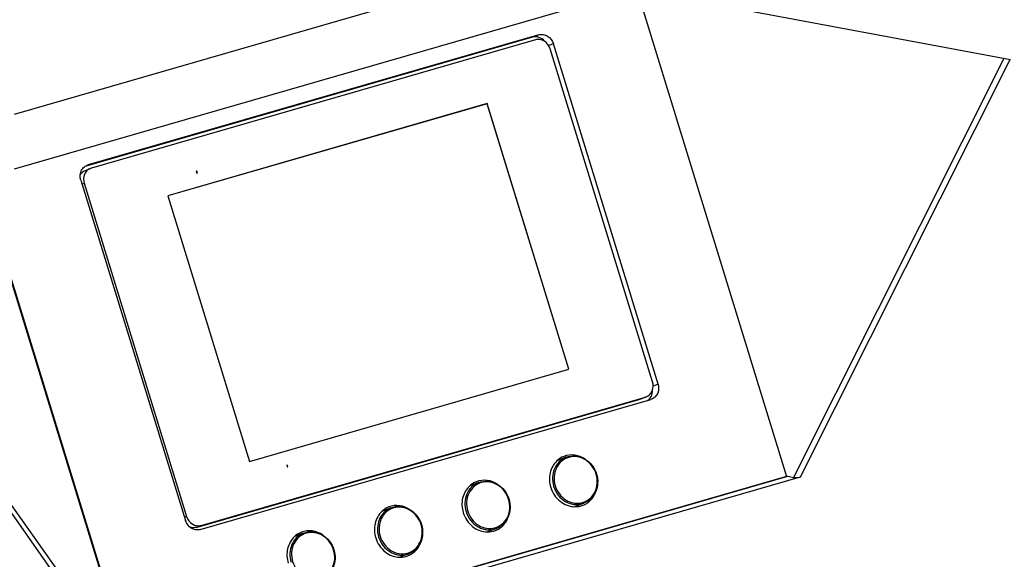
# Model space of a CAD drawing. Header units: millimetres. Extents: x 0 to 420, y 0 to 297.
# Tile 341 of 514: x 356 to 372, y 139 to 147. Entities that reach past the tile are written whole.
import ezdxf

# ---------------------------------------------------------------- set-up
doc = ezdxf.new("R2010")
doc.units = ezdxf.units.MM
doc.header["$LTSCALE"] = 23.1
doc.layers.get('0').update_dxf_attribs({"linetype": 'CONTINUOUS'})
doc.layers.add('02___PRT_ALL_AXES', color=7, linetype='CONTINUOUS')
doc.layers.add('06___PRT_ALL_SURFS', color=7, linetype='CONTINUOUS')

msp = doc.modelspace()

# ---------------------------------------------------------------- linework, layer by layer
at = {"color": 7, "linetype": 'Continuous'}
for p, q in [((365.6597, 148.6958), (355.9455, 145.8916)), ((365.6597, 147.8298), (355.9455, 145.0255)), ((365.8078, 147.8499), (368.1737, 140.1607)), ((371.7192, 146.7553), (365.9148, 147.8404)), ((364.1529, 147.1133), (357.0636, 145.0668)), ((364.25, 147.1514), (357.1139, 145.0914)), ((364.1995, 147.0727), (357.1674, 145.0427)), ((364.25, 147.1514), (364.1529, 147.1133)), ((364.482, 147.0104), (364.4089, 146.9817)), ((366.0538, 141.6593), (364.4315, 146.9317)), ((366.1395, 141.6233), (364.482, 147.0104)), ((371.6169, 146.7744), (368.2867, 140.1475)), ((371.7093, 146.7571), (368.3905, 140.1527)), ((363.4356, 146.0618), (358.378, 144.6018)), ((363.4315, 146.0602), (358.3781, 144.6014)), ((363.4356, 146.0618), (363.4315, 146.0602)), ((364.7247, 141.8576), (363.4315, 146.0602)), ((364.7287, 141.8592), (363.4356, 146.0618)), ((357.0722, 145.0061), (357.1531, 145.0379)), ((357.0997, 145.0866), (357.1139, 145.0914)), ((357.1674, 145.0427), (357.1533, 145.038)), ((358.8372, 144.9944), (358.8285, 144.9919)), ((358.8285, 144.9919), (358.8373, 144.9632)), ((358.8459, 144.9657), (358.8372, 144.9944)), ((356.9995, 144.8504), (358.6571, 139.4633)), ((358.8373, 144.9632), (358.8459, 144.9657)), ((357.0186, 144.7882), (357.0529, 144.8017)), ((357.0529, 144.8017), (358.6752, 139.5293)), ((358.378, 144.6018), (359.6711, 140.3992)), ((355.5824, 144.2716), (357.767, 137.172)), ((355.5882, 144.2887), (357.7814, 137.1607)), ((357.7457, 137.1045), (354.4811, 141.7161)), ((359.6711, 140.3992), (364.7287, 141.8592)), ((357.6847, 137.0622), (354.4056, 141.6943)), ((366.1395, 141.6233), (366.0631, 141.5933)), ((358.9072, 139.3883), (365.9393, 141.4183)), ((365.9393, 141.4183), (365.8584, 141.3865)), ((365.8727, 141.3914), (365.9536, 141.4231)), ((365.9393, 141.4183), (365.9534, 141.423)), ((358.8263, 139.3565), (365.8584, 141.3865)), ((358.8891, 139.3223), (366.0251, 141.3823)), ((365.8725, 141.3913), (365.8584, 141.3865)), ((366.0393, 141.3871), (366.0251, 141.3823)), ((360.2684, 140.3428), (360.2598, 140.3403)), ((360.2598, 140.3403), (360.2685, 140.3116)), ((360.2772, 140.3141), (360.2684, 140.3428)), ((360.2685, 140.3116), (360.2772, 140.3141)), ((357.7612, 137.1536), (368.194, 140.1653)), ((368.1737, 140.1607), (357.7814, 137.1607)), ((365.16, 140.1976), (365.1598, 140.198)), ((365.1599, 140.1976), (365.1598, 140.198)), ((368.171, 140.1697), (368.2867, 140.1475)), ((368.1737, 140.1594), (368.1737, 140.1607)), ((368.3905, 140.1527), (357.6847, 137.0622)), ((363.7743, 139.7977), (363.7742, 139.7981)), ((363.7743, 139.7977), (363.7742, 139.7981)), ((358.6752, 139.5293), (358.6409, 139.5158)), ((358.8263, 139.3565), (358.9072, 139.3883)), ((362.3886, 139.3978), (362.3885, 139.3982)), ((362.3886, 139.3978), (362.3885, 139.3982)), ((361.003, 138.9979), (361.0028, 138.9983)), ((361.0029, 138.9979), (361.0028, 138.9983))]:
    msp.add_line(p, q, dxfattribs=at)
msp.add_ellipse((368.3405, 140.196), major_axis=(0.1121, 0.0084), ratio=0.4585693, start_param=-2.1052651, end_param=-1.1434857, dxfattribs=at)
for points, knots in [([(364.3424, 147.05), (364.3193, 147.0772), (364.2597, 147.12), (364.1854, 147.1227), (364.1529, 147.1133)], [0, 0, 0, 0, 0.5136801, 1, 1, 1, 1]), ([(364.4315, 146.9317), (364.4166, 146.98), (364.3665, 147.0472), (364.272, 147.0822), (364.2222, 147.0793), (364.1995, 147.0727)], [0, 0, 0, 0, 0.5125559, 0.7604553, 1, 1, 1, 1]), ([(364.25, 147.1514), (364.2727, 147.1579), (364.3225, 147.1609), (364.417, 147.1258), (364.4671, 147.0587), (364.482, 147.0104)], [0, 0, 0, 0, 0.2395229, 0.4874437, 1, 1, 1, 1]), ([(356.9995, 144.8504), (356.9855, 144.8958), (356.9875, 144.9739), (357.04, 145.0527), (357.079, 145.0784), (357.0997, 145.0866)], [0, 0, 0, 0, 0.5126852, 0.7596988, 1, 1, 1, 1]), ([(356.991, 144.9377), (356.9959, 144.9455), (357.0169, 144.9745), (357.0476, 144.9965), (357.0724, 145.0062)], [0, 0, 0, 0, 0.2555126, 1, 1, 1, 1]), ([(357.1533, 145.0379), (357.1325, 145.0298), (357.0934, 145.0041), (357.0409, 144.9253), (357.0389, 144.8472), (357.0529, 144.8017)], [0, 0, 0, 0, 0.2403627, 0.4873461, 1, 1, 1, 1]), ([(365.9534, 141.423), (365.9742, 141.4312), (366.0132, 141.4569), (366.0658, 141.5357), (366.0678, 141.6138), (366.0538, 141.6593)], [0, 0, 0, 0, 0.2403627, 0.4873461, 1, 1, 1, 1]), ([(366.1395, 141.6233), (366.1535, 141.5779), (366.1515, 141.4998), (366.0991, 141.421), (366.0601, 141.3953), (366.0393, 141.3871)], [0, 0, 0, 0, 0.5126852, 0.7596988, 1, 1, 1, 1]), ([(366.0086, 141.397), (366.016, 141.4058), (366.0425, 141.4444), (366.0532, 141.4929), (366.052, 141.5281)], [0, 0, 0, 0, 0.2450751, 1, 1, 1, 1]), ([(365.1598, 140.198), (365.1458, 140.2445), (365.1013, 140.3325), (364.9947, 140.4309), (364.8628, 140.4813), (364.7249, 140.474), (364.6039, 140.4087), (364.5202, 140.297), (364.4852, 140.158), (364.4968, 140.0612), (364.5108, 140.015)], [0, 0, 0, 0, 0.1313015, 0.2598641, 0.3835556, 0.5030298, 0.6215726, 0.7430814, 0.8695454, 1, 1, 1, 1]), ([(364.6821, 140.4653), (364.7278, 140.4833), (364.8046, 140.4942), (364.903, 140.4749), (364.9984, 140.4343), (365.1004, 140.3463), (365.1502, 140.2501), (365.1657, 140.1991)], [0, 0, 0, 0, 0.2389994, 0.3614226, 0.4859982, 0.7403652, 1, 1, 1, 1]), ([(364.6821, 140.4653), (364.6418, 140.4495), (364.566, 140.3997), (364.4902, 140.2853), (364.4601, 140.1474), (364.4725, 140.0524), (364.4862, 140.0069)], [0, 0, 0, 0, 0.2384569, 0.4835479, 0.7381146, 1, 1, 1, 1]), ([(364.5108, 140.015), (364.5248, 139.9685), (364.5693, 139.8806), (364.6758, 139.7822), (364.8077, 139.7317), (364.9456, 139.739), (365.0665, 139.8042), (365.1503, 139.9157), (365.1854, 140.0546), (365.1739, 140.1514), (365.16, 140.1976)], [0, 0, 0, 0, 0.1313042, 0.2598716, 0.3835704, 0.5030507, 0.6215938, 0.7430958, 0.86955, 1, 1, 1, 1]), ([(365.1657, 140.1991), (365.1794, 140.1537), (365.1917, 140.0586), (365.1611, 139.9205), (365.0845, 139.8055), (365.0079, 139.7553), (364.967, 139.7392)], [0, 0, 0, 0, 0.2600317, 0.5138069, 0.7596313, 1, 1, 1, 1]), ([(363.2964, 140.0653), (363.2561, 140.0495), (363.1803, 139.9996), (363.1046, 139.8852), (363.0744, 139.7473), (363.0868, 139.6523), (363.1006, 139.6068)], [0, 0, 0, 0, 0.238455, 0.4835477, 0.7381161, 1, 1, 1, 1]), ([(363.7742, 139.7981), (363.7601, 139.8446), (363.7156, 139.9325), (363.609, 140.0309), (363.477, 140.0813), (363.3391, 140.0739), (363.2182, 140.0086), (363.1345, 139.8969), (363.0995, 139.7579), (363.1112, 139.6611), (363.1252, 139.6149)], [0, 0, 0, 0, 0.1313008, 0.2598606, 0.3835488, 0.503021, 0.6215646, 0.7430764, 0.8695437, 1, 1, 1, 1]), ([(363.2964, 140.0653), (363.3421, 140.0832), (363.4188, 140.0942), (363.5173, 140.075), (363.6126, 140.0343), (363.7147, 139.9464), (363.7646, 139.8502), (363.78, 139.7992)], [0, 0, 0, 0, 0.2390004, 0.3614227, 0.4859971, 0.7403627, 1, 1, 1, 1]), ([(364.4862, 140.0069), (364.5017, 139.9557), (364.5516, 139.8592), (364.6534, 139.771), (364.7484, 139.7301), (364.8459, 139.7109), (364.9219, 139.7215), (364.967, 139.7392)], [0, 0, 0, 0, 0.2614311, 0.5167428, 0.6412006, 0.7630672, 1, 1, 1, 1]), ([(361.9107, 139.6653), (361.9563, 139.6832), (362.0331, 139.6942), (362.1316, 139.675), (362.2269, 139.6344), (362.329, 139.5465), (362.3789, 139.4503), (362.3943, 139.3993)], [0, 0, 0, 0, 0.2390015, 0.3614229, 0.485996, 0.7403601, 1, 1, 1, 1]), ([(363.1252, 139.6149), (363.1392, 139.5684), (363.1837, 139.4805), (363.2902, 139.3822), (363.4222, 139.3317), (363.56, 139.339), (363.6809, 139.4042), (363.7647, 139.5158), (363.7998, 139.6547), (363.7882, 139.7515), (363.7743, 139.7977)], [0, 0, 0, 0, 0.1313035, 0.2598681, 0.3835635, 0.5030418, 0.6215857, 0.7430906, 0.8695482, 1, 1, 1, 1]), ([(363.78, 139.7992), (363.7937, 139.7538), (363.806, 139.6587), (363.7755, 139.5206), (363.6989, 139.4055), (363.6223, 139.3553), (363.5815, 139.3393)], [0, 0, 0, 0, 0.2600304, 0.5138071, 0.7596331, 1, 1, 1, 1]), ([(361.9107, 139.6653), (361.8704, 139.6494), (361.7946, 139.5996), (361.7189, 139.4851), (361.6888, 139.3472), (361.7012, 139.2522), (361.715, 139.2067)], [0, 0, 0, 0, 0.2384531, 0.4835475, 0.7381176, 1, 1, 1, 1]), ([(362.3885, 139.3982), (362.3744, 139.4447), (362.3299, 139.5326), (362.2233, 139.631), (362.0913, 139.6813), (361.9534, 139.6739), (361.8325, 139.6086), (361.7488, 139.4968), (361.7139, 139.3578), (361.7256, 139.261), (361.7396, 139.2148)], [0, 0, 0, 0, 0.1313001, 0.2598571, 0.3835419, 0.5030122, 0.6215565, 0.7430713, 0.8695419, 1, 1, 1, 1]), ([(363.1006, 139.6068), (363.1161, 139.5556), (363.166, 139.4591), (363.2679, 139.3709), (363.3628, 139.3301), (363.4604, 139.3109), (363.5364, 139.3216), (363.5815, 139.3393)], [0, 0, 0, 0, 0.2614339, 0.5167441, 0.6412005, 0.7630661, 1, 1, 1, 1]), ([(358.8891, 139.3223), (358.8664, 139.3157), (358.8165, 139.3128), (358.7221, 139.3479), (358.672, 139.415), (358.6571, 139.4633)], [0, 0, 0, 0, 0.2395229, 0.4874437, 1, 1, 1, 1]), ([(358.6752, 139.5293), (358.6901, 139.4809), (358.7402, 139.4138), (358.8347, 139.3788), (358.8845, 139.3817), (358.9072, 139.3883)], [0, 0, 0, 0, 0.5125559, 0.7604553, 1, 1, 1, 1]), ([(361.7396, 139.2148), (361.7536, 139.1683), (361.7981, 139.0804), (361.9047, 138.9821), (362.0366, 138.9317), (362.1745, 138.9391), (362.2954, 139.0043), (362.3791, 139.1159), (362.4142, 139.2548), (362.4026, 139.3516), (362.3886, 139.3978)], [0, 0, 0, 0, 0.1313028, 0.2598646, 0.3835565, 0.5030329, 0.6215776, 0.7430855, 0.8695464, 1, 1, 1, 1]), ([(362.3943, 139.3993), (362.4081, 139.3539), (362.4204, 139.2588), (362.3899, 139.1207), (362.3133, 139.0056), (362.2367, 138.9553), (362.1959, 138.9393)], [0, 0, 0, 0, 0.260029, 0.5138074, 0.7596349, 1, 1, 1, 1]), ([(358.8263, 139.3565), (358.8024, 139.3496), (358.7674, 139.3479), (358.7349, 139.356), (358.7268, 139.3587)], [0, 0, 0, 0, 0.7445185, 1, 1, 1, 1]), ([(360.525, 139.2652), (360.4847, 139.2494), (360.4089, 139.1995), (360.3332, 139.085), (360.3031, 138.9471), (360.3156, 138.8521), (360.3294, 138.8066)], [0, 0, 0, 0, 0.2384513, 0.4835473, 0.7381191, 1, 1, 1, 1]), ([(361.0028, 138.9983), (360.9887, 139.0448), (360.9442, 139.1327), (360.8376, 139.231), (360.7056, 139.2813), (360.5677, 139.2739), (360.4468, 139.2085), (360.3631, 139.0967), (360.3282, 138.9577), (360.34, 138.8609), (360.354, 138.8147)], [0, 0, 0, 0, 0.1312994, 0.2598536, 0.3835351, 0.5030034, 0.6215485, 0.7430663, 0.8695401, 1, 1, 1, 1]), ([(360.525, 139.2652), (360.5706, 139.2832), (360.6474, 139.2942), (360.7458, 139.275), (360.8412, 139.2344), (360.9433, 139.1466), (360.9932, 139.0504), (361.0086, 138.9994)], [0, 0, 0, 0, 0.2390025, 0.361423, 0.4859949, 0.7403576, 1, 1, 1, 1]), ([(361.715, 139.2067), (361.7305, 139.1555), (361.7804, 139.0591), (361.8823, 138.9708), (361.9773, 138.9301), (362.0748, 138.9109), (362.1508, 138.9216), (362.1959, 138.9393)], [0, 0, 0, 0, 0.2614367, 0.5167454, 0.6412004, 0.7630651, 1, 1, 1, 1]), ([(360.354, 138.8147), (360.368, 138.7682), (360.4126, 138.6803), (360.5191, 138.5821), (360.6511, 138.5317), (360.7889, 138.5391), (360.9098, 138.6043), (360.9935, 138.716), (361.0285, 138.8549), (361.0169, 138.9517), (361.003, 138.9979)], [0, 0, 0, 0, 0.1313021, 0.2598611, 0.3835496, 0.5030241, 0.6215695, 0.7430804, 0.8695446, 1, 1, 1, 1]), ([(361.0086, 138.9994), (361.0224, 138.954), (361.0348, 138.8589), (361.0043, 138.7208), (360.9278, 138.6057), (360.8512, 138.5554), (360.8104, 138.5393)], [0, 0, 0, 0, 0.2600277, 0.5138076, 0.7596366, 1, 1, 1, 1])]:
    msp.add_open_spline(points, degree=3, knots=knots, dxfattribs=at)
msp.add_open_spline([(365.9784, 141.3688), (365.9896, 141.3769), (365.9998, 141.3864), (366.0086, 141.397)], degree=3, dxfattribs=at)
at = {"layer": '02___PRT_ALL_AXES', "color": 7, "linetype": 'Continuous'}
for centre, radius, start, end in [((364.5708, 140.0743), 0.3487, 89.52407, 92.73201), ((363.1852, 139.6743), 0.3487, 89.52406, 92.73201), ((364.6197, 139.95), 0.3484, 310.02266, 313.39698), ((361.7995, 139.2743), 0.3487, 89.52405, 92.73201), ((360.4139, 138.8743), 0.3487, 89.52402, 92.73201), ((363.2341, 139.55), 0.3484, 310.02266, 313.39699), ((361.8485, 139.15), 0.3484, 310.02266, 313.397)]:
    msp.add_arc(centre, radius, start, end, dxfattribs=at)
for points in [[(364.6485, 140.479), (364.6081, 140.4632), (364.5703, 140.4389), (364.5388, 140.4091)], [(363.2628, 140.079), (363.2225, 140.0632), (363.1846, 140.0389), (363.1531, 140.0091)], [(364.8241, 139.6829), (364.8673, 139.6826), (364.9114, 139.6906), (364.9516, 139.7063)], [(361.8772, 139.679), (361.8368, 139.6632), (361.799, 139.6389), (361.7675, 139.6091)], [(360.4915, 139.279), (360.4512, 139.2632), (360.4133, 139.2389), (360.3818, 139.2091)], [(363.4385, 139.2829), (363.4817, 139.2826), (363.5258, 139.2906), (363.566, 139.3063)], [(362.0529, 138.8829), (362.0961, 138.8826), (362.1401, 138.8906), (362.1803, 138.9063)]]:
    msp.add_open_spline(points, degree=3, dxfattribs=at)
for points, knots in [([(364.9887, 140.4328), (364.9392, 140.4671), (364.8255, 140.5141), (364.7023, 140.5001), (364.6485, 140.479)], [0, 0, 0, 0, 0.5099416, 1, 1, 1, 1]), ([(364.5388, 140.4091), (364.4859, 140.3591), (364.4094, 140.2193), (364.4181, 140.0623), (364.4406, 139.9889)], [0, 0, 0, 0, 0.4867361, 1, 1, 1, 1]), ([(363.1531, 140.0091), (363.1002, 139.9591), (363.0237, 139.8193), (363.0324, 139.6623), (363.055, 139.5889)], [0, 0, 0, 0, 0.4867361, 1, 1, 1, 1]), ([(363.603, 140.0329), (363.5536, 140.0671), (363.4398, 140.1141), (363.3167, 140.1001), (363.2628, 140.079)], [0, 0, 0, 0, 0.5099401, 1, 1, 1, 1]), ([(364.4406, 139.9889), (364.4666, 139.9045), (364.5451, 139.7864), (364.6973, 139.6996), (364.7825, 139.6833), (364.8241, 139.6829)], [0, 0, 0, 0, 0.5104558, 0.7593127, 1, 1, 1, 1]), ([(364.9516, 139.7063), (365.0052, 139.7274), (365.1045, 139.8004), (365.1561, 139.9113), (365.1693, 139.9697)], [0, 0, 0, 0, 0.4901355, 1, 1, 1, 1]), ([(362.2173, 139.6329), (362.1679, 139.6672), (362.0542, 139.7141), (361.931, 139.7001), (361.8772, 139.679)], [0, 0, 0, 0, 0.5099385, 1, 1, 1, 1]), ([(361.7675, 139.6091), (361.7146, 139.5591), (361.6381, 139.4193), (361.6468, 139.2623), (361.6694, 139.1889)], [0, 0, 0, 0, 0.4867361, 1, 1, 1, 1]), ([(363.055, 139.5889), (363.081, 139.5045), (363.1594, 139.3864), (363.3116, 139.2996), (363.3968, 139.2833), (363.4385, 139.2829)], [0, 0, 0, 0, 0.5104558, 0.7593127, 1, 1, 1, 1]), ([(363.566, 139.3063), (363.6196, 139.3274), (363.7189, 139.4004), (363.7705, 139.5113), (363.7836, 139.5697)], [0, 0, 0, 0, 0.4901345, 1, 1, 1, 1]), ([(360.8317, 139.2329), (360.7822, 139.2672), (360.6685, 139.3141), (360.5454, 139.3001), (360.4915, 139.279)], [0, 0, 0, 0, 0.509937, 1, 1, 1, 1]), ([(360.3818, 139.2091), (360.329, 139.1591), (360.2524, 139.0193), (360.2612, 138.8623), (360.2837, 138.7889)], [0, 0, 0, 0, 0.4867361, 1, 1, 1, 1]), ([(361.6694, 139.1889), (361.6953, 139.1045), (361.7738, 138.9864), (361.926, 138.8996), (362.0112, 138.8833), (362.0529, 138.8829)], [0, 0, 0, 0, 0.5104558, 0.7593127, 1, 1, 1, 1]), ([(362.1803, 138.9063), (362.2339, 138.9274), (362.3333, 139.0004), (362.3849, 139.1113), (362.398, 139.1697)], [0, 0, 0, 0, 0.4901335, 1, 1, 1, 1])]:
    msp.add_open_spline(points, degree=3, knots=knots, dxfattribs=at)
at = {"layer": '06___PRT_ALL_SURFS', "color": 7, "linetype": 'Continuous'}
for p, q in [((364.6821, 140.4653), (364.5388, 140.4091)), ((363.2964, 140.0653), (363.1531, 140.0091)), ((364.967, 139.7392), (364.8241, 139.6832)), ((361.9107, 139.6653), (361.7675, 139.6091)), ((360.525, 139.2652), (360.3819, 139.2091)), ((363.5815, 139.3393), (363.4385, 139.2832)), ((362.1959, 138.9393), (362.0528, 138.8832))]:
    msp.add_line(p, q, dxfattribs=at)

doc.saveas('drawing.dxf')
